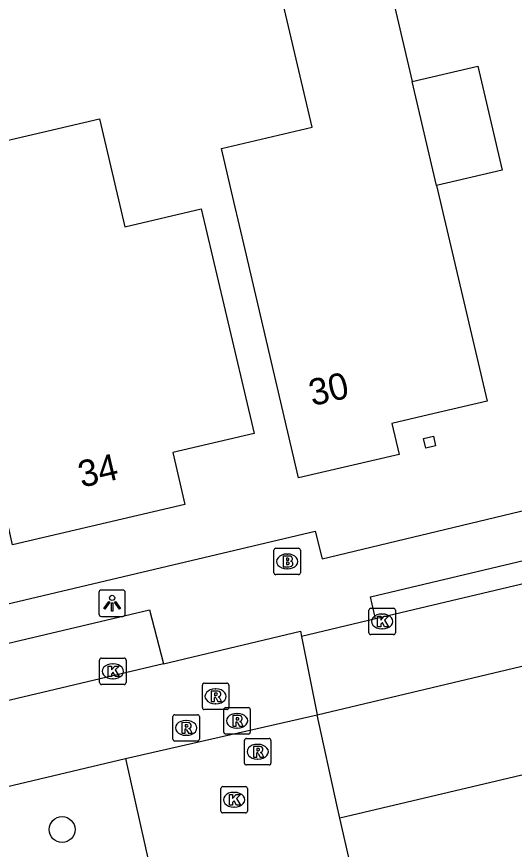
# Model space of a CAD drawing. Extents: x 158038 to 159242, y 380133 to 381214.
# Drawn here: x 158502.64 to 158521.45, y 380614.42 to 380645.9 of the extents above; entities that cross this region are included whole.
import ezdxf

# ---------------------------------------------------------------- set-up
doc = ezdxf.new("R2010")
doc.units = 0
for name, color, linetype in [('IMGEO_Boom', 7, 'Continuous'), ('IMGEO_Brandkraan', 7, 'Continuous'), ('IMGEO_Fietspad_open', 7, 'Continuous'), ('IMGEO_Groenvoorziening', 7, 'Continuous'), ('IMGEO_Hek', 7, 'Continuous'), ('IMGEO_Kolk', 7, 'Continuous'), ('IMGEO_Lichtpunt', 7, 'Continuous'), ('IMGEO_Pand', 7, 'Continuous'), ('IMGEO_Pand_nummerreeks', 7, 'Continuous'), ('IMGEO_Rijbaan_lokaal_open', 7, 'Continuous'), ('IMGEO_Rioolput', 7, 'Continuous'), ('IMGEO_Voetpad_open', 7, 'Continuous')]:
    doc.layers.add(name, color=color, linetype=linetype)

msp = doc.modelspace()

# ---------------------------------------------------------------- linework, layer by layer
at = {"layer": 'IMGEO_Boom'}
msp.add_circle((158504.355, 380615.172), 0.489, dxfattribs=at)
at = {"layer": 'IMGEO_Brandkraan'}
for p, q in [((158512.363, 380624.883), (158512.363, 380625.735)), ((158512.438, 380625.809), (158513.29, 380625.809)), ((158513.364, 380625.735), (158513.364, 380624.883)), ((158512.851, 380625.589), (158512.876, 380625.589)), ((158512.874, 380625.029), (158512.849, 380625.029)), ((158513.29, 380624.809), (158512.438, 380624.809))]:
    msp.add_line(p, q, dxfattribs=at)
for points in [[(158512.363, 380624.883), (158512.363, 380625.735)], [(158512.438, 380625.809), (158513.29, 380625.809)], [(158513.364, 380625.735), (158513.364, 380624.883)], [(158512.711, 380625.509), (158512.711, 380625.109), (158512.924, 380625.109)], [(158512.942, 380625.509), (158512.711, 380625.509)], [(158512.89, 380625.428), (158512.836, 380625.428), (158512.836, 380625.352)], [(158512.836, 380625.352), (158512.889, 380625.352)], [(158512.898, 380625.276), (158512.836, 380625.276), (158512.836, 380625.195)], [(158512.836, 380625.195), (158512.898, 380625.195)], [(158513.29, 380624.809), (158512.438, 380624.809)]]:
    msp.add_lwpolyline(points, dxfattribs=at)
for centre, radius, start, end in [((158512.44, 380625.733), 0.0765, 91.552, 178.448), ((158512.44, 380625.733), 0.0765, 91.552, 178.448), ((158513.288, 380625.733), 0.0765, 1.552, 88.448), ((158513.288, 380625.733), 0.0765, 1.552, 88.448), ((158512.891, 380625.39), 0.0379, 267.8285, 90.9355), ((158512.946, 380625.364), 0.145, 59.4692, 91.5367), ((158512.971, 380625.411), 0.0922, 285.5137, 58.1501), ((158512.899, 380625.235), 0.0404, 269.8759, 90.5077), ((158512.93, 380625.36), 0.251, 268.6676, 293.5347), ((158512.976, 380625.219), 0.105, 301.3115, 78.989), ((158512.44, 380624.885), 0.0765, 181.552, 268.448), ((158512.44, 380624.885), 0.0765, 181.552, 268.448), ((158513.288, 380624.885), 0.0765, 271.552, 358.448), ((158513.288, 380624.885), 0.0765, 271.552, 358.448)]:
    msp.add_arc(centre, radius, start, end, dxfattribs=at)
for centre, major_axis, ratio, start_param, end_param in [((158512.85, 380625.309), (-0.387, 0.002), 0.722429, 4.712389, 7.853982), ((158512.875, 380625.309), (-0.39, 0.002), 0.717154, 1.570796, 4.712389)]:
    msp.add_ellipse(centre, major_axis=major_axis, ratio=ratio, start_param=start_param, end_param=end_param, dxfattribs=at)
at = {"layer": 'IMGEO_Fietspad_open'}
for points in [[(158513.999, 380619.504), (158577.006, 380634.495)], [(158540.516, 380628.901), (158516.204, 380623.141)], [(158516.204, 380623.141), (158513.405, 380622.477)]]:
    msp.add_lwpolyline(points, dxfattribs=at)
at = {"layer": 'IMGEO_Groenvoorziening'}
msp.add_lwpolyline([(158540.514, 380619.041), (158539.919, 380621.532), (158514.853, 380615.602)], dxfattribs=at)
at = {"layer": 'IMGEO_Hek'}
for points in [[(158514.853, 380615.602), (158514.738, 380616.109)], [(158516.951, 380606.39), (158514.853, 380615.602)]]:
    msp.add_lwpolyline(points, dxfattribs=at)
at = {"layer": 'IMGEO_Kolk'}
for p, q in [((158515.951, 380622.615), (158515.951, 380623.467)), ((158516.026, 380623.541), (158516.878, 380623.541)), ((158516.952, 380623.467), (158516.952, 380622.615)), ((158516.439, 380623.321), (158516.464, 380623.321)), ((158516.878, 380622.541), (158516.026, 380622.541)), ((158516.462, 380622.761), (158516.437, 380622.761)), ((158505.773, 380620.73), (158505.773, 380621.582)), ((158505.848, 380621.656), (158506.7, 380621.656)), ((158506.774, 380621.582), (158506.774, 380620.73)), ((158506.261, 380621.436), (158506.286, 380621.436)), ((158506.7, 380620.656), (158505.848, 380620.656)), ((158506.284, 380620.876), (158506.259, 380620.876)), ((158510.355, 380615.874), (158510.355, 380616.726)), ((158510.43, 380616.8), (158511.282, 380616.8)), ((158510.843, 380616.58), (158510.868, 380616.58)), ((158511.356, 380616.726), (158511.356, 380615.874)), ((158510.866, 380616.02), (158510.841, 380616.02)), ((158511.282, 380615.8), (158510.43, 380615.8))]:
    msp.add_line(p, q, dxfattribs=at)
for points in [[(158515.951, 380622.615), (158515.951, 380623.467)], [(158516.026, 380623.541), (158516.878, 380623.541)], [(158516.952, 380623.467), (158516.952, 380622.615)], [(158516.272, 380623.241), (158516.395, 380623.241), (158516.395, 380623.09), (158516.525, 380623.241), (158516.689, 380623.241), (158516.543, 380623.09), (158516.696, 380622.841), (158516.544, 380622.841), (158516.459, 380623.005), (158516.395, 380622.938), (158516.395, 380622.841), (158516.272, 380622.841), (158516.272, 380623.241)], [(158516.878, 380622.541), (158516.026, 380622.541)], [(158505.773, 380620.73), (158505.773, 380621.582)], [(158505.848, 380621.656), (158506.7, 380621.656)], [(158506.774, 380621.582), (158506.774, 380620.73)], [(158506.094, 380621.356), (158506.217, 380621.356), (158506.217, 380621.205), (158506.347, 380621.356), (158506.511, 380621.356), (158506.365, 380621.205), (158506.518, 380620.956), (158506.366, 380620.956), (158506.281, 380621.12), (158506.217, 380621.053), (158506.217, 380620.956), (158506.094, 380620.956), (158506.094, 380621.356)], [(158506.7, 380620.656), (158505.848, 380620.656)], [(158510.355, 380615.874), (158510.355, 380616.726)], [(158510.43, 380616.8), (158511.282, 380616.8)], [(158511.356, 380616.726), (158511.356, 380615.874)], [(158510.676, 380616.5), (158510.799, 380616.5), (158510.799, 380616.349), (158510.929, 380616.5), (158511.093, 380616.5), (158510.947, 380616.349), (158511.1, 380616.1), (158510.948, 380616.1), (158510.863, 380616.264), (158510.799, 380616.197), (158510.799, 380616.1), (158510.676, 380616.1), (158510.676, 380616.5)], [(158511.282, 380615.8), (158510.43, 380615.8)]]:
    msp.add_lwpolyline(points, dxfattribs=at)
for centre, start, end in [((158516.028, 380623.465), 91.552, 178.448), ((158516.028, 380623.465), 91.552, 178.448), ((158516.876, 380623.465), 1.552, 88.448), ((158516.876, 380623.465), 1.552, 88.448), ((158516.028, 380622.617), 181.552, 268.448), ((158516.028, 380622.617), 181.552, 268.448), ((158516.876, 380622.617), 271.552, 358.448), ((158516.876, 380622.617), 271.552, 358.448), ((158505.85, 380621.58), 91.552, 178.448), ((158505.85, 380621.58), 91.552, 178.448), ((158506.698, 380621.58), 1.552, 88.448), ((158506.698, 380621.58), 1.552, 88.448), ((158505.85, 380620.732), 181.552, 268.448), ((158505.85, 380620.732), 181.552, 268.448), ((158506.698, 380620.732), 271.552, 358.448), ((158506.698, 380620.732), 271.552, 358.448), ((158510.432, 380616.724), 91.552, 178.448), ((158510.432, 380616.724), 91.552, 178.448), ((158511.28, 380616.724), 1.552, 88.448), ((158511.28, 380616.724), 1.552, 88.448), ((158510.432, 380615.876), 181.552, 268.448), ((158510.432, 380615.876), 181.552, 268.448), ((158511.28, 380615.876), 271.552, 358.448), ((158511.28, 380615.876), 271.552, 358.448)]:
    msp.add_arc(centre, 0.0765, start, end, dxfattribs=at)
for centre, major_axis, ratio, start_param, end_param in [((158516.438, 380623.041), (-0.387, 0.002), 0.722429, 4.712389, 7.853982), ((158516.463, 380623.041), (-0.39, 0.002), 0.717154, 1.570796, 4.712389), ((158506.26, 380621.156), (-0.387, 0.002), 0.722429, 4.712389, 7.853982), ((158506.285, 380621.156), (-0.39, 0.002), 0.717154, 1.570796, 4.712389), ((158510.842, 380616.3), (-0.387, 0.002), 0.722429, 4.712389, 7.853982), ((158510.867, 380616.3), (-0.39, 0.002), 0.717154, 1.570796, 4.712389)]:
    msp.add_ellipse(centre, major_axis=major_axis, ratio=ratio, start_param=start_param, end_param=end_param, dxfattribs=at)
at = {"layer": 'IMGEO_Lichtpunt'}
for p, q in [((158505.747, 380624.134), (158505.747, 380623.327)), ((158505.747, 380624.134), (158505.747, 380623.327)), ((158506.649, 380624.229), (158505.841, 380624.229)), ((158506.649, 380624.229), (158505.841, 380624.229)), ((158506.743, 380623.327), (158506.743, 380624.134)), ((158506.743, 380623.327), (158506.743, 380624.134)), ((158505.841, 380623.233), (158506.649, 380623.233)), ((158505.841, 380623.233), (158506.649, 380623.233))]:
    msp.add_line(p, q, dxfattribs=at)
for points in [[(158506.121, 380623.798), (158506.16, 380623.77), (158505.972, 380623.508), (158505.934, 380623.535), (158506.121, 380623.798)], [(158506.333, 380623.77), (158506.371, 380623.797), (158506.558, 380623.535), (158506.519, 380623.507), (158506.333, 380623.77)], [(158506.223, 380623.75), (158506.27, 380623.75), (158506.27, 380623.428), (158506.223, 380623.428), (158506.223, 380623.75)]]:
    msp.add_lwpolyline(points, dxfattribs=at)
msp.add_circle((158506.246, 380623.932), 0.0994, dxfattribs=at)
for centre, start, end in [((158505.841, 380624.134), 90, 180), ((158505.841, 380624.134), 90, 180), ((158506.649, 380624.134), 0, 90), ((158506.649, 380624.134), 0, 90), ((158505.841, 380623.327), 180, 270), ((158505.841, 380623.327), 180, 270), ((158506.649, 380623.327), 270, 0), ((158506.649, 380623.327), 270, 360)]:
    msp.add_arc(centre, 0.0946, start, end, dxfattribs=at)
at = {"layer": 'IMGEO_Pand'}
for points in [[(158515.187, 380653.714), (158515.661, 380651.688), (158517.589, 380643.452)], [(158518.511, 380639.515), (158520.419, 380631.368), (158518.198, 380630.848), (158516.816, 380630.524), (158517.089, 380629.355), (158513.291, 380628.465), (158511.268, 380637.103), (158510.842, 380638.922), (158510.374, 380640.922), (158513.802, 380641.725), (158512.355, 380647.904), (158511.89, 380649.889), (158508.444, 380649.082), (158508.241, 380649.95), (158507.75, 380652.048), (158512.639, 380653.118)], [(158517.589, 380643.452), (158520.066, 380644.032), (158520.988, 380640.095), (158518.511, 380639.515)], [(158518.511, 380639.515), (158517.589, 380643.452)], [(158500.128, 380636.359), (158500, 380636.906), (158499.323, 380639.797), (158500, 380639.956), (158501.99, 380640.422), (158501.825, 380641.122), (158505.768, 380642.046), (158506.726, 380637.955), (158509.617, 380638.634), (158510.467, 380635.01), (158511.608, 380630.142), (158508.537, 380629.422), (158508.995, 380627.467), (158502.483, 380625.94), (158502.098, 380627.643)], [(158518.387, 380630.04), (158518.471, 380629.679), (158518.101, 380629.593), (158518.017, 380629.954), (158518.387, 380630.04)]]:
    msp.add_lwpolyline(points, dxfattribs=at)
at = {"layer": 'IMGEO_Rijbaan_lokaal_open'}
for points in [[(158508.189, 380621.442), (158511.199, 380622.155), (158513.36, 380622.667), (158513.405, 380622.477)], [(158513.405, 380622.477), (158513.999, 380619.504)], [(158508.189, 380621.442), (158421.707, 380600.951)], [(158506.752, 380617.853), (158513.999, 380619.504)], [(158514.853, 380615.602), (158514.738, 380616.109), (158513.999, 380619.504)], [(158424.178, 380598.251), (158506.752, 380617.853)], [(158506.752, 380617.853), (158507.64, 380613.869)], [(158517.244, 380605.205), (158516.951, 380606.39), (158514.853, 380615.602)]]:
    msp.add_lwpolyline(points, dxfattribs=at)
at = {"layer": 'IMGEO_Rioolput'}
for p, q in [((158509.656, 380619.783), (158509.656, 380620.635)), ((158509.731, 380620.709), (158510.583, 380620.709)), ((158510.657, 380620.635), (158510.657, 380619.783)), ((158510.144, 380620.489), (158510.169, 380620.489)), ((158510.583, 380619.709), (158509.731, 380619.709)), ((158510.167, 380619.929), (158510.142, 380619.929)), ((158510.467, 380618.857), (158510.467, 380619.709)), ((158510.542, 380619.783), (158511.394, 380619.783)), ((158511.468, 380619.709), (158511.468, 380618.857)), ((158508.542, 380618.589), (158508.542, 380619.441)), ((158508.617, 380619.515), (158509.469, 380619.515)), ((158509.543, 380619.441), (158509.543, 380618.589)), ((158510.955, 380619.563), (158510.98, 380619.563)), ((158509.03, 380619.295), (158509.055, 380619.295)), ((158509.053, 380618.735), (158509.028, 380618.735)), ((158511.394, 380618.783), (158510.542, 380618.783)), ((158510.978, 380619.003), (158510.953, 380619.003)), ((158509.469, 380618.515), (158508.617, 380618.515)), ((158511.248, 380617.689), (158511.248, 380618.541)), ((158511.323, 380618.615), (158512.175, 380618.615)), ((158512.249, 380618.541), (158512.249, 380617.689)), ((158511.736, 380618.395), (158511.761, 380618.395)), ((158511.759, 380617.835), (158511.734, 380617.835)), ((158512.175, 380617.615), (158511.323, 380617.615))]:
    msp.add_line(p, q, dxfattribs=at)
for points in [[(158509.656, 380619.783), (158509.656, 380620.635)], [(158509.731, 380620.709), (158510.583, 380620.709)], [(158510.657, 380620.635), (158510.657, 380619.783)], [(158510.245, 380620.407), (158509.993, 380620.409), (158509.993, 380620.009)], [(158510.171, 380620.328), (158510.117, 380620.328), (158510.117, 380620.247)], [(158509.993, 380620.009), (158510.117, 380620.009), (158510.117, 380620.171), (158510.128, 380620.171)], [(158510.117, 380620.247), (158510.169, 380620.247)], [(158510.175, 380620.142), (158510.246, 380620.009), (158510.386, 380620.009), (158510.321, 380620.135)], [(158510.583, 380619.709), (158509.731, 380619.709)], [(158510.467, 380618.857), (158510.467, 380619.709)], [(158510.542, 380619.783), (158511.394, 380619.783)], [(158511.468, 380619.709), (158511.468, 380618.857)], [(158508.542, 380618.589), (158508.542, 380619.441)], [(158508.617, 380619.515), (158509.469, 380619.515)], [(158509.543, 380619.441), (158509.543, 380618.589)], [(158511.056, 380619.481), (158510.804, 380619.483), (158510.804, 380619.083)], [(158510.982, 380619.402), (158510.928, 380619.402), (158510.928, 380619.321)], [(158509.131, 380619.213), (158508.879, 380619.215), (158508.879, 380618.815)], [(158509.057, 380619.134), (158509.003, 380619.134), (158509.003, 380619.053)], [(158509.003, 380619.053), (158509.055, 380619.053)], [(158510.804, 380619.083), (158510.928, 380619.083), (158510.928, 380619.245), (158510.939, 380619.245)], [(158510.928, 380619.321), (158510.98, 380619.321)], [(158510.986, 380619.216), (158511.057, 380619.083), (158511.197, 380619.083), (158511.132, 380619.209)], [(158508.879, 380618.815), (158509.003, 380618.815), (158509.003, 380618.977), (158509.014, 380618.977)], [(158509.061, 380618.948), (158509.132, 380618.815), (158509.272, 380618.815), (158509.207, 380618.941)], [(158511.394, 380618.783), (158510.542, 380618.783)], [(158509.469, 380618.515), (158508.617, 380618.515)], [(158511.248, 380617.689), (158511.248, 380618.541)], [(158511.323, 380618.615), (158512.175, 380618.615)], [(158512.249, 380618.541), (158512.249, 380617.689)], [(158511.837, 380618.313), (158511.585, 380618.315), (158511.585, 380617.915)], [(158511.763, 380618.234), (158511.709, 380618.234), (158511.709, 380618.153)], [(158511.709, 380618.153), (158511.761, 380618.153)], [(158511.585, 380617.915), (158511.709, 380617.915), (158511.709, 380618.077), (158511.72, 380618.077)], [(158511.767, 380618.048), (158511.838, 380617.915), (158511.978, 380617.915), (158511.913, 380618.041)], [(158512.175, 380617.615), (158511.323, 380617.615)]]:
    msp.add_lwpolyline(points, dxfattribs=at)
for centre, radius, start, end in [((158509.733, 380620.633), 0.0765, 91.552, 178.448), ((158509.733, 380620.633), 0.0765, 91.552, 178.448), ((158510.581, 380620.633), 0.0765, 1.552, 88.448), ((158510.581, 380620.633), 0.0765, 1.552, 88.448), ((158510.177, 380620.232), 0.0964, 77.0061, 93.1865), ((158510.191, 380620.289), 0.0378, 276.6634, 79.6772), ((158510.244, 380620.297), 0.109, 350.3612, 89.416), ((158510.127, 380620.118), 0.0533, 26.0293, 88.6989), ((158510.153, 380620.436), 0.19, 274.7715, 282.9687), ((158510.242, 380620.297), 0.112, 277.5842, 350.9817), ((158510.226, 380620.082), 0.108, 29.5134, 73.7905), ((158509.733, 380619.785), 0.0765, 181.552, 268.448), ((158509.733, 380619.785), 0.0765, 181.552, 268.448), ((158510.544, 380619.707), 0.0765, 91.552, 178.448), ((158510.544, 380619.707), 0.0765, 91.552, 178.448), ((158510.581, 380619.785), 0.0765, 271.552, 358.448), ((158510.581, 380619.785), 0.0765, 271.552, 358.448), ((158511.392, 380619.707), 0.0765, 1.552, 88.448), ((158511.392, 380619.707), 0.0765, 1.552, 88.448), ((158508.619, 380619.439), 0.0765, 91.552, 178.448), ((158508.619, 380619.439), 0.0765, 91.552, 178.448), ((158509.467, 380619.439), 0.0765, 1.552, 88.448), ((158509.467, 380619.439), 0.0765, 1.552, 88.448), ((158510.988, 380619.306), 0.0964, 77.0061, 93.1865), ((158511.002, 380619.363), 0.0378, 276.6634, 79.6772), ((158511.055, 380619.371), 0.109, 350.3612, 89.416), ((158509.039, 380619.242), 0.19, 274.7715, 282.9687), ((158509.063, 380619.038), 0.0964, 77.0061, 93.1865), ((158509.077, 380619.095), 0.0378, 276.6634, 79.6772), ((158509.13, 380619.103), 0.109, 350.3612, 89.416), ((158509.128, 380619.103), 0.112, 277.5842, 350.9817), ((158510.938, 380619.192), 0.0533, 26.0293, 88.6989), ((158510.964, 380619.51), 0.19, 274.7715, 282.9687), ((158511.053, 380619.371), 0.112, 277.5842, 350.9817), ((158511.037, 380619.156), 0.108, 29.5134, 73.7905), ((158509.013, 380618.924), 0.0533, 26.0293, 88.6989), ((158509.112, 380618.888), 0.108, 29.5134, 73.7905), ((158510.544, 380618.859), 0.0765, 181.552, 268.448), ((158510.544, 380618.859), 0.0765, 181.552, 268.448), ((158511.392, 380618.859), 0.0765, 271.552, 358.448), ((158511.392, 380618.859), 0.0765, 271.552, 358.448), ((158508.619, 380618.591), 0.0765, 181.552, 268.448), ((158508.619, 380618.591), 0.0765, 181.552, 268.448), ((158509.467, 380618.591), 0.0765, 271.552, 358.448), ((158509.467, 380618.591), 0.0765, 271.552, 358.448), ((158511.325, 380618.539), 0.0765, 91.552, 178.448), ((158511.325, 380618.539), 0.0765, 91.552, 178.448), ((158512.173, 380618.539), 0.0765, 1.552, 88.448), ((158512.173, 380618.539), 0.0765, 1.552, 88.448), ((158511.745, 380618.342), 0.19, 274.7715, 282.9687), ((158511.769, 380618.138), 0.0964, 77.0061, 93.1865), ((158511.783, 380618.195), 0.0378, 276.6634, 79.6772), ((158511.836, 380618.203), 0.109, 350.3612, 89.416), ((158511.834, 380618.203), 0.112, 277.5842, 350.9817), ((158511.719, 380618.024), 0.0533, 26.0293, 88.6989), ((158511.818, 380617.988), 0.108, 29.5134, 73.7905), ((158511.325, 380617.691), 0.0765, 181.552, 268.448), ((158511.325, 380617.691), 0.0765, 181.552, 268.448), ((158512.173, 380617.691), 0.0765, 271.552, 358.448), ((158512.173, 380617.691), 0.0765, 271.552, 358.448)]:
    msp.add_arc(centre, radius, start, end, dxfattribs=at)
for centre, major_axis, ratio, start_param, end_param in [((158510.143, 380620.209), (-0.387, 0.002), 0.722429, 4.712389, 7.853982), ((158510.168, 380620.209), (-0.39, 0.002), 0.717154, 1.570796, 4.712389), ((158510.954, 380619.283), (-0.387, 0.002), 0.722429, 4.712389, 7.853982), ((158510.979, 380619.283), (-0.39, 0.002), 0.717154, 1.570796, 4.712389), ((158509.029, 380619.015), (-0.387, 0.002), 0.722429, 4.712389, 7.853982), ((158509.054, 380619.015), (-0.39, 0.002), 0.717154, 1.570796, 4.712389), ((158511.735, 380618.115), (-0.387, 0.002), 0.722429, 4.712389, 7.853982), ((158511.76, 380618.115), (-0.39, 0.002), 0.717154, 1.570796, 4.712389)]:
    msp.add_ellipse(centre, major_axis=major_axis, ratio=ratio, start_param=start_param, end_param=end_param, dxfattribs=at)
at = {"layer": 'IMGEO_Voetpad_open'}
for points in [[(158516.204, 380623.141), (158516.005, 380623.969), (158540.301, 380629.746), (158540.516, 380628.901)], [(158421.355, 380604.556), (158438.087, 380608.511), (158441.26, 380609.261), (158446.214, 380610.431), (158513.92, 380626.456), (158514.182, 380625.412), (158521.646, 380627.199), (158530.026, 380629.187), (158531.071, 380629.424)], [(158421.491, 380603.098), (158507.663, 380623.484), (158508.189, 380621.442)]]:
    msp.add_lwpolyline(points, dxfattribs=at)

# ---------------------------------------------------------------- texts
at = {"layer": 'IMGEO_Pand_nummerreeks'}
for s, rotation, p in [('30', 13.1895, (158513.814, 380631.176)), ('34', 13.1952, (158505.095, 380628.093))]:
    msp.add_text(s, height=1, rotation=rotation, dxfattribs=at).set_placement(p)

doc.saveas('drawing.dxf')
